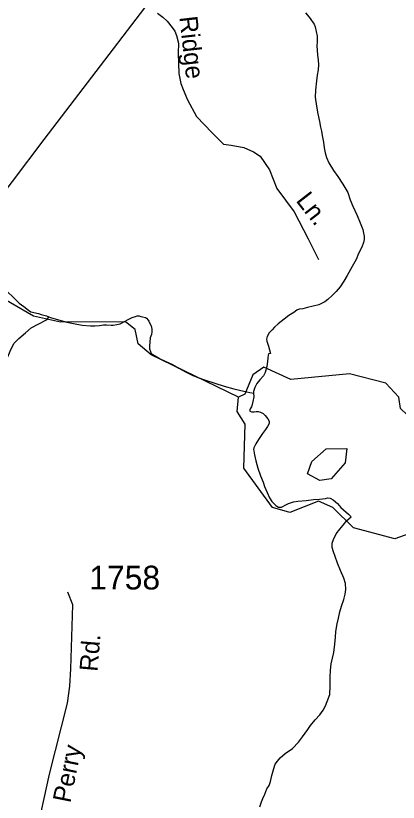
# Model space of a CAD drawing. Extents: x 2126262 to 2293712, y 749403 to 919119.
# Drawn here: x 2203173 to 2205182, y 793949 to 798085 of the extents above; entities that cross this region are included whole.
import ezdxf

# ---------------------------------------------------------------- set-up
doc = ezdxf.new("R2010")
doc.units = 0
for name, color, linetype in [('Exist Hydrographic Creek Single Shore', 7, 'Continuous'), ('Exist Hydrographic Island Shore', 7, 'Continuous'), ('Exist Hydrographic Lake Shore', 7, 'Continuous'), ('Exist Hydrographic Misc Water Feature', 7, 'Continuous'), ('Exist Road Non-System Type 51', 7, 'Continuous'), ('Exist Road Non-System Type 51 Label', 7, 'Continuous'), ('Exist Road Secondary Type 41 Attributed', 7, 'Continuous'), ('Exist Road Secondary Type 51 Label', 7, 'Continuous'), ('Exist Road Secondary Type 51 Number Label', 7, 'Continuous'), ('Exist Utilities Electrical Transmission Line', 7, 'Continuous')]:
    doc.layers.add(name, color=color, linetype=linetype)

msp = doc.modelspace()

# ---------------------------------------------------------------- linework, layer by layer
at = {"layer": 'Exist Hydrographic Creek Single Shore'}
msp.add_lwpolyline([(2204343.5, 796079.2), (2203883.3, 796301.9), (2203816.5, 796359.1), (2203799.5, 796434.9), (2203748.4, 796475.3), (2203407.4, 796472.4), (2203265.3, 796504.9), (2203022.3, 796644.4), (2202789.4, 796701.7), (2202605.5, 796843.3), (2202545.4, 797067.6), (2202535.3, 797307.3), (2202501.5, 797390), (2202417.4, 797457.3), (2202058.4, 797556.5), (2201525.5, 797544.5), (2201416.4, 797707.6), (2201415.3, 797815.8), (2201472.4, 798001.6), (2201438.5, 798107.3)], dxfattribs=at)
at = {"layer": 'Exist Hydrographic Island Shore'}
msp.add_lwpolyline([(2204770.4, 795640.7), (2204704.4, 795674.9), (2204728.3, 795740), (2204803.4, 795807.4), (2204911.5, 795808.4), (2204903.5, 795733.1), (2204829.4, 795649.3), (2204770.4, 795640.7)], dxfattribs=at)
at = {"layer": 'Exist Hydrographic Lake Shore'}
for points in [[(2205927.3, 795774.3), (2205852.4, 795789), (2205819.4, 795822.5), (2205776.4, 795954.6), (2205717.3, 796047.6), (2205576.4, 796030.9), (2205501.4, 795986.5), (2205427.4, 795853.6), (2205360.3, 795861.5), (2205193.4, 796019.1), (2205184.4, 796078.3), (2205117.3, 796151.9), (2204925.4, 796201.7), (2204617.4, 796172.1), (2204475.3, 796237.3), (2204417.5, 796195.8), (2204376.5, 796094.9), (2204343.5, 796079.2)], [(2205355.4, 795402.3), (2205164.3, 795334.1), (2204947.3, 795391), (2204838.5, 795498.3), (2204763.4, 795532.6), (2204613.3, 795473.3), (2204521.5, 795498.2), (2204370.3, 795704.7), (2204377.3, 795937.5), (2204335.5, 796004), (2204343.5, 796079.2)]]:
    msp.add_lwpolyline(points, dxfattribs=at)
at = {"layer": 'Exist Hydrographic Misc Water Feature'}
for points in [[(2204694.4, 798099.3), (2204714.5, 798077.4), (2204722.7, 798065.5), (2204734.8, 798047.6), (2204740.7, 798039.6), (2204745, 798025.6), (2204751, 798001.7), (2204755.3, 797977.7), (2204755.3, 797961.8), (2204755.5, 797947.8), (2204753.4, 797925.8), (2204755.7, 797903.8), (2204757.9, 797877.8), (2204762, 797851.9), (2204762.2, 797825.8), (2204760.4, 797799.8), (2204756.7, 797771.8), (2204753, 797741.9), (2204747.3, 797693.8), (2204745.4, 797655.8), (2204751.8, 797609.9), (2204760, 797567.9), (2204768.2, 797528), (2204774.3, 797498), (2204778.6, 797478.1), (2204782.7, 797454.2), (2204788.9, 797420.1), (2204793.2, 797390.2), (2204797.5, 797364.3), (2204805.7, 797338.3), (2204817.6, 797310.4), (2204842, 797270.6), (2204864.2, 797238.8), (2204890.4, 797199), (2204916.6, 797155.1), (2204928.9, 797117.3), (2204943.1, 797083.3), (2204965.7, 797033.5), (2204981.9, 796995.7), (2204996.2, 796959.8), (2205000.1, 796941.8), (2205002.4, 796925.8), (2205002.4, 796907.9), (2204998.7, 796891.8), (2204990.7, 796867.8), (2204972.8, 796833.6), (2204961.1, 796803.6), (2204939.4, 796765.4), (2204913.8, 796719.3), (2204895.9, 796689.1), (2204876.2, 796659), (2204856.4, 796634.9), (2204834.4, 796612.8), (2204812.7, 796592.6), (2204796.7, 796580.5), (2204764.9, 796564.3), (2204735, 796558.1), (2204704.8, 796549.9), (2204681.2, 796543.8), (2204661.2, 796541.6), (2204649.3, 796535.5), (2204633.3, 796523.4), (2204607.4, 796509.2), (2204583.4, 796489.1), (2204551.7, 796464.9), (2204532, 796446.7), (2204519.9, 796432.6), (2204503.9, 796416.6), (2204494.2, 796398.5), (2204490.1, 796384.5), (2204492.4, 796372.5), (2204494.4, 796362.5), (2204500.4, 796346.6), (2204510.6, 796308.6)], [(2202894.4, 796727.4), (2202914.5, 796727.5), (2202934.4, 796721.6), (2202966.4, 796711.9), (2202984.6, 796708), (2203020.7, 796690.2), (2203056.6, 796676.5), (2203081, 796666.6), (2203100.9, 796650.8), (2203111, 796644.9), (2203130.8, 796631), (2203157.1, 796607.2), (2203191.3, 796573.4), (2203215.3, 796555.6), (2203239.7, 796535.8), (2203251.6, 796527.9), (2203291.6, 796518.2), (2203305.8, 796514.3), (2203333.8, 796506.4), (2203345.9, 796500.6)], [(2203126.3, 795851.2), (2203125.9, 795905.3), (2203125.7, 795963.2), (2203123.5, 796007.2), (2203117.1, 796029.1), (2203108.9, 796073), (2203096.4, 796122.9), (2203090.2, 796160.9), (2203094.1, 796192.9), (2203107.7, 796235), (2203121.4, 796269.1), (2203135.4, 796299.2), (2203149.1, 796333.2), (2203164.9, 796363.3), (2203188.7, 796387.5), (2203224.4, 796417.7), (2203254.1, 796443.9), (2203290.2, 796462.2), (2203337.9, 796486.5), (2203345.9, 796500.6)], [(2203345.9, 796500.6), (2203356, 796498.6), (2203385.9, 796488.8), (2203441.9, 796473.2), (2203475.9, 796465.5), (2203522.1, 796457.8), (2203566.2, 796454.1), (2203588.1, 796454.2), (2203612.1, 796456.4), (2203633.8, 796458.5), (2203649.8, 796458.6), (2203673.8, 796456.8), (2203683.9, 796456.9), (2203704, 796461), (2203722, 796465.1), (2203744, 796477.3), (2203763.6, 796487.4), (2203783.7, 796497.5), (2203801.8, 796503.7), (2203809.8, 796505.7), (2203821.7, 796505.8), (2203829.7, 796503.9), (2203837.7, 796502), (2203853.7, 796498.1), (2203859.6, 796494.1), (2203867.6, 796484.1), (2203871.9, 796478.2), (2203877.9, 796466.2), (2203884, 796454.2), (2203888.1, 796436.3), (2203888.1, 796422.3), (2203886.3, 796408.3), (2203878.5, 796390.3), (2203876.6, 796368.3), (2203874.8, 796348.3), (2203875, 796332.2), (2203880.9, 796318.3), (2203884.8, 796308.3), (2203893, 796302.4), (2203913.1, 796290.5), (2203931.2, 796280.6), (2203957.2, 796268.8), (2203995.3, 796251.1), (2204029.4, 796231.4), (2204063.6, 796211.5), (2204099.7, 796193.8), (2204129.7, 796182.1), (2204169.8, 796168.3), (2204217.8, 796152.7), (2204267.9, 796137), (2204318.1, 796123.4), (2204370.2, 796109.7), (2204402.2, 796103.9), (2204422.3, 796100.1)], [(2204510.6, 796308.6), (2204506.7, 796308.6), (2204500.6, 796306.6), (2204499, 796300.5), (2204496.9, 796286.5), (2204495.3, 796266.6), (2204491.2, 796240.5), (2204483.4, 796208.5), (2204473.7, 796190.4), (2204455.7, 796170.3), (2204439.9, 796150.2), (2204428, 796130.1), (2204422.3, 796108), (2204422.3, 796100.1)], [(2204422.3, 796100.1), (2204422.5, 796080.1), (2204418.4, 796056.1), (2204414.7, 796040.1), (2204410.6, 796028.1), (2204404.6, 796018), (2204403, 796012), (2204403, 796006), (2204411, 796002), (2204424.9, 796002.1), (2204435, 796004.2), (2204446.9, 796004.3), (2204459, 796000.4), (2204472.9, 795992.5), (2204483, 795982.6), (2204497.1, 795964.7), (2204503.3, 795952.7), (2204503.3, 795940.7), (2204495.5, 795924.7), (2204485.4, 795908.6), (2204469.6, 795888.5), (2204447.9, 795856.4), (2204434.2, 795834.3), (2204424.1, 795812.2), (2204422.3, 795804.2), (2204422.5, 795796.2), (2204426.4, 795776.2), (2204434.6, 795744.3), (2204444.8, 795706.4), (2204459.2, 795664.5), (2204471.5, 795632.6), (2204479.7, 795608.7), (2204493.8, 795576.8), (2204505.9, 795548.9), (2204518.2, 795530.9), (2204528.1, 795519), (2204538.1, 795509.1), (2204544.1, 795505.1), (2204552.5, 795501.2), (2204568.3, 795501.3), (2204576.3, 795503.4), (2204588.2, 795511.5), (2204606.2, 795519.5), (2204632.2, 795527.8), (2204654.2, 795531.9), (2204697.9, 795536.2), (2204736, 795540.4), (2204768, 795542.7), (2204800, 795546.9), (2204811.9, 795549), (2204824, 795547.1), (2204840, 795539.2), (2204862.1, 795519.3), (2204880.1, 795499.5), (2204894.1, 795485.6), (2204920.3, 795463.7), (2204934.5, 795449.9)], [(2204455.1, 793925.1), (2204462.9, 793951.1), (2204470.9, 793969.2), (2204480.7, 793991.2), (2204492.4, 794019.3), (2204504.5, 794037.3), (2204510.2, 794057.4), (2204517.8, 794089.5), (2204527.7, 794125.6), (2204535.7, 794149.5), (2204547.3, 794165.6), (2204561.5, 794181.7), (2204587.1, 794205.9), (2204626.9, 794232.2), (2204658.7, 794264.4), (2204678.6, 794292.5), (2204706.5, 794330.7), (2204720.2, 794352.8), (2204745.8, 794382.9), (2204769.6, 794409.1), (2204787.7, 794433.2), (2204799.4, 794455.3), (2204809.2, 794479.4), (2204822.9, 794515.4), (2204822.9, 794527.4), (2204824.6, 794547.4), (2204824.4, 794605.4), (2204826.2, 794643.4), (2204829.9, 794677.4), (2204843.4, 794735.5), (2204849.2, 794779.5), (2204852.9, 794817.5), (2204854.7, 794847.5), (2204860.5, 794887.6), (2204868.3, 794917.6), (2204875.8, 794949.6), (2204883.6, 794979.7), (2204895.3, 795015.7), (2204903.3, 795043.8), (2204907.2, 795067.8), (2204905, 795099.8), (2204896.8, 795127.7), (2204878.5, 795167.6), (2204862.1, 795205.4), (2204850, 795241.3), (2204842, 795265.3), (2204835.6, 795289.2), (2204835.4, 795311.3), (2204841.4, 795331.3), (2204855.1, 795359.4), (2204874.8, 795385.5), (2204892.9, 795405.5), (2204912.7, 795429.7), (2204934.5, 795449.9)]]:
    msp.add_lwpolyline(points, dxfattribs=at)
at = {"layer": 'Exist Road Non-System Type 51'}
for points in [[(2203916.6, 798098.8), (2203945.1, 798076.8), (2203968.2, 798055.9), (2203993.5, 798021.9), (2204007.8, 798003.4), (2204017.7, 797980.3), (2204027.6, 797940.7), (2204026.5, 797887.9), (2204028.7, 797781.3), (2204039.6, 797728.5), (2204051.7, 797696.6), (2204074.8, 797642.7)], [(2204074.8, 797642.7), (2204122.6, 797555.2), (2204203.9, 797469.4), (2204263.3, 797410.1), (2204305, 797403.5), (2204371, 797392.5), (2204421.5, 797368.3), (2204456.7, 797346.3), (2204505, 797273.7), (2204544.6, 797176.9), (2204634.7, 797053.8), (2204709.4, 796910.8), (2204762.2, 796803.1)]]:
    msp.add_lwpolyline(points, dxfattribs=at)
at = {"layer": 'Exist Road Secondary Type 41 Attributed'}
msp.add_lwpolyline([(2203317.7, 791536.4), (2203304.4, 791717.7), (2203259, 792363.7), (2203216.5, 792789), (2203251.4, 792974.8), (2203316.2, 793186.4), (2203331.6, 793247.8), (2203333.7, 793398), (2203326.7, 793459.4), (2203280.7, 793622.9), (2203277.9, 793716.5), (2203293.9, 793840.1), (2203349.7, 794095.7), (2203445.3, 794470.7), (2203456.5, 794560.1), (2203462.1, 794650.9), (2203472.5, 794986.8), (2203446, 795053.8)], dxfattribs=at)
at = {"layer": 'Exist Utilities Electrical Transmission Line'}
msp.add_lwpolyline([(2205472.6, 800039.6), (2204953.7, 799526.8), (2204834, 799410.7), (2204766, 799324.5), (2204652.4, 799176.4), (2204439, 798896.1), (2204099.8, 798455.5), (2203319.9, 797434.6), (2202819.3, 796771.8), (2202272.8, 796047.2), (2202045.3, 795748.9), (2201863.9, 795506.5), (2201758, 795412.5), (2201604.3, 795268.3), (2201223.1, 794905.6), (2200620.2, 794344.7), (2200023.3, 793781.9), (2199620.1, 793401.3), (2199181, 793002.6), (2199116.9, 792960.5), (2198879.4, 792800.2), (2198649.6, 792651.8), (2196804, 791422.8)], dxfattribs=at)

# ---------------------------------------------------------------- texts
at = {"layer": 'Exist Road Non-System Type 51 Label'}
for s, rotation, p in [('Ridge', 276.4129, (2204031.7, 798078)), ('Ln.', 307.8473, (2204640.8, 797112.1))]:
    msp.add_text(s, height=95, rotation=rotation, dxfattribs=at).set_placement(p)
at = {"layer": 'Exist Road Secondary Type 51 Label'}
for s, rotation, p in [('Rd.', 85.2419, (2203601.8, 794633.6)), ('Perry', 78.6426, (2203459.3, 793941.7))]:
    msp.add_text(s, height=95, rotation=rotation, dxfattribs=at).set_placement(p)
at = {"layer": 'Exist Road Secondary Type 51 Number Label'}
msp.add_text('1758', height=125, dxfattribs=at).set_placement((2203559.3, 795067.6))

doc.saveas('drawing.dxf')
